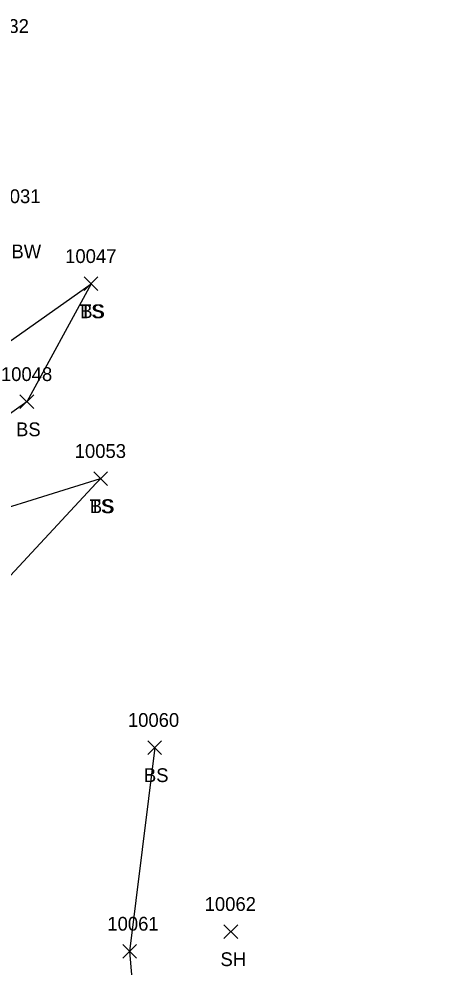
# Model space of a CAD drawing. Extents: x 1475671 to 1477951, y 592661 to 593821.
# Drawn here: x 1476940.9 to 1477000.6, y 592957 to 593094.4 of the extents above; entities that cross this region are included whole.
import ezdxf

# ---------------------------------------------------------------- set-up
doc = ezdxf.new("R2010")
doc.units = 0
for name, color, linetype in [('L_A', 7, 'Continuous'), ('L_I', 7, 'Continuous'), ('L_TIC', 7, 'Continuous'), ('LELB', 7, 'Continuous')]:
    doc.layers.add(name, color=color, linetype=linetype)

msp = doc.modelspace()

# ---------------------------------------------------------------- linework, layer by layer
at = {"layer": 'L_TIC'}
for points in [[(1476950.33, 593055.02), (1476952.33, 593057.02)], [(1476952.33, 593055.02), (1476950.33, 593057.02)], [(1476950.33, 593055.02), (1476952.33, 593057.02)], [(1476952.33, 593055.02), (1476950.33, 593057.02)], [(1476941.02, 593037.91), (1476943.02, 593039.91)], [(1476943.02, 593037.91), (1476941.02, 593039.91)], [(1476951.72, 593026.76), (1476953.72, 593028.76)], [(1476953.72, 593026.76), (1476951.72, 593028.76)], [(1476951.72, 593026.76), (1476953.72, 593028.76)], [(1476953.72, 593026.76), (1476951.72, 593028.76)], [(1476959.56, 592987.77), (1476961.56, 592989.77)], [(1476961.56, 592987.77), (1476959.56, 592989.77)], [(1476970.61, 592961.09), (1476972.61, 592963.09)], [(1476972.61, 592961.09), (1476970.61, 592963.09)], [(1476955.93, 592958.23), (1476957.93, 592960.23)], [(1476957.93, 592958.23), (1476955.93, 592960.23)]]:
    msp.add_lwpolyline(points, dxfattribs=at)
at = {"layer": 'LELB'}
for points in [[(1476888.66, 593028.15), (1476908.01, 593029.94), (1476929.22, 593040.39), (1476951.33, 593056.02)], [(1476951.33, 593056.02), (1476942.02, 593038.91), (1476928.77, 593029.53), (1476909.46, 593022), (1476912.75, 593011.4), (1476929.1, 593020.45), (1476952.72, 593027.76)], [(1476952.72, 593027.76), (1476936.48, 593010.35), (1476917.23, 592997.95), (1476925.15, 592953.22), (1476941.06, 592913.44), (1476966.6, 592878.29), (1476971.99, 592843.21), (1476983.5, 592845.91), (1476990.36, 592866.95), (1477000.63, 592889.85)], [(1476960.56, 592988.77), (1476956.93, 592959.23), (1476960.31, 592920.02), (1476981.21, 592885.48), (1476976.78, 592851.93), (1476987.39, 592867.96), (1476996.65, 592892.24)]]:
    msp.add_lwpolyline(points, dxfattribs=at)

# ---------------------------------------------------------------- texts
at = {"layer": 'L_A'}
for s, p in [('FNBW', (1476936.23, 593059.7)), ('TS', (1476949.74, 593051.02)), ('BS', (1476949.77, 593051.02)), ('BS', (1476940.46, 593033.91)), ('TS', (1476951.13, 593022.76)), ('BS', (1476951.16, 593022.76)), ('BS', (1476959, 592983.77)), ('SH', (1476970.1, 592957.09))]:
    msp.add_text(s, height=2, dxfattribs=at).set_placement(p)
at = {"layer": 'L_I'}
for s, p in [('10032', (1476934.89, 593092.37)), ('10031', (1476936.57, 593067.7)), ('10047', (1476947.58, 593059.02)), ('10047', (1476947.58, 593059.02)), ('10048', (1476938.27, 593041.91)), ('10053', (1476948.97, 593030.76)), ('10053', (1476948.97, 593030.76)), ('10060', (1476956.68, 592991.77)), ('10062', (1476967.81, 592965.09)), ('10061', (1476953.7, 592962.23))]:
    msp.add_text(s, height=2, dxfattribs=at).set_placement(p)

doc.saveas('drawing.dxf')
